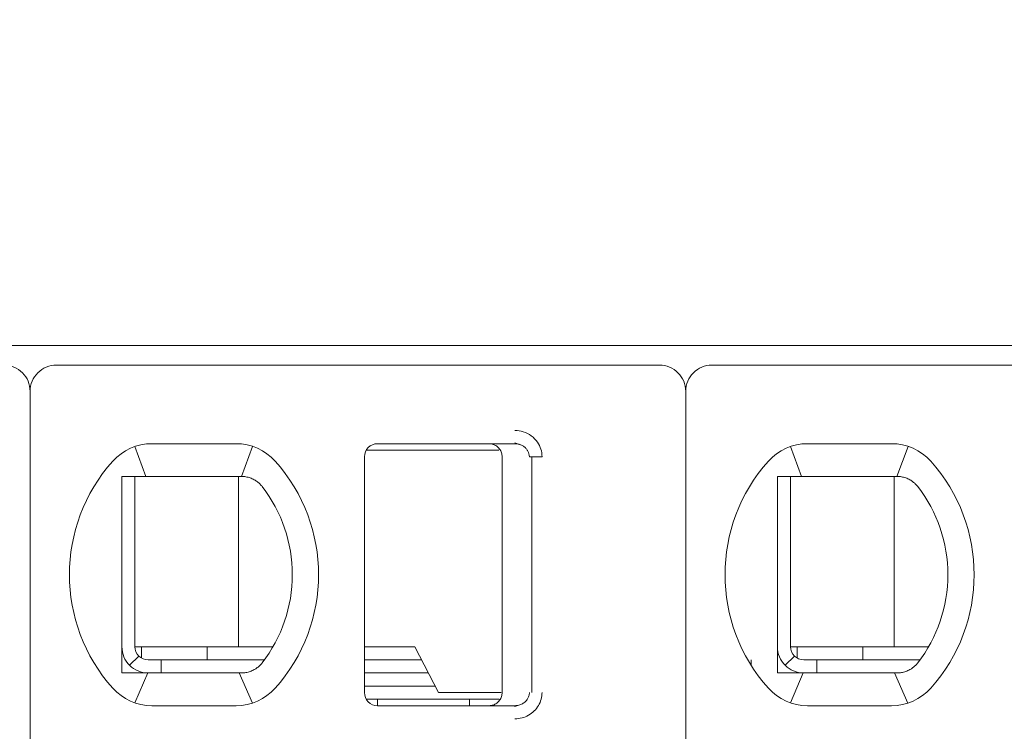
# Model space of a CAD drawing. Header units: millimetres. Extents: x -1114 to 1396, y -630 to 631.
# Tile 655 of 656: x 455.99 to 463.5, y 148.27 to 153.7. Entities that reach past the tile are written whole.
import ezdxf

# ---------------------------------------------------------------- set-up
doc = ezdxf.new("R2010")
doc.units = ezdxf.units.MM
doc.header["$MEASUREMENT"] = 0

msp = doc.modelspace()

# ---------------------------------------------------------------- linework, layer by layer
at = {"lineweight": 18}
for points, knots in [([(1038.9843, -629.7647), (1038.9843, -629.7647), (-1111.4882, -629.7647), (-1111.4882, -629.7647), (-1111.4882, -629.7647), (-1111.4882, -629.7647), (-1111.4882, 630.7883), (-1111.4882, 630.7883), (-1111.4882, 630.7883), (-1111.4882, 630.7883), (1038.9843, 630.7883), (1038.9843, 630.7883)], [0, 0, 0, 0, 0.333333, 0.333333, 0.333333, 0.333333, 0.666667, 0.666667, 0.666667, 0.666667, 1, 1, 1, 1]), ([(456.0729, 150.8657), (456.0729, 150.9187), (456.0518, 150.9696), (456.0143, 151.0071), (456.0143, 151.0071), (455.9768, 151.0446), (455.9259, 151.0657), (455.8729, 151.0657)], [0, 0, 0, 0, 0.5, 0.5, 0.5, 0.5, 1, 1, 1, 1]), ([(456.2729, 151.0657), (456.2198, 151.0657), (456.1689, 151.0446), (456.1314, 151.0071), (456.1314, 151.0071), (456.0939, 150.9696), (456.0729, 150.9187), (456.0729, 150.8657)], [0, 0, 0, 0, 0.5, 0.5, 0.5, 0.5, 1, 1, 1, 1]), ([(461.0729, 150.8657), (461.0729, 150.9187), (461.0518, 150.9696), (461.0143, 151.0071), (461.0143, 151.0071), (460.9768, 151.0446), (460.9259, 151.0657), (460.8729, 151.0657)], [0, 0, 0, 0, 0.5, 0.5, 0.5, 0.5, 1, 1, 1, 1]), ([(461.2729, 151.0657), (461.2198, 151.0657), (461.1689, 151.0446), (461.1314, 151.0071), (461.1314, 151.0071), (461.0939, 150.9696), (461.0729, 150.9187), (461.0729, 150.8657)], [0, 0, 0, 0, 0.5, 0.5, 0.5, 0.5, 1, 1, 1, 1]), ([(459.7703, 150.5657), (459.7923, 150.5658), (459.8135, 150.5626), (459.8346, 150.5558), (459.8346, 150.5558), (459.8557, 150.549), (459.8767, 150.5387), (459.8953, 150.5251), (459.8953, 150.5251), (459.9138, 150.5115), (459.9299, 150.4945), (459.9421, 150.4773), (459.9421, 150.4773), (459.9543, 150.4601), (459.9626, 150.4426), (459.9683, 150.424), (459.9683, 150.424), (459.9741, 150.4055), (459.9772, 150.386), (459.9773, 150.3657)], [0, 0, 0, 0, 0.2, 0.2, 0.2, 0.2, 0.4, 0.4, 0.4, 0.4, 0.6, 0.6, 0.6, 0.6, 0.8, 0.8, 0.8, 0.8, 1, 1, 1, 1]), ([(458.7229, 150.4657), (458.6963, 150.4657), (458.6709, 150.4551), (458.6521, 150.4364), (458.6521, 150.4364), (458.6334, 150.4176), (458.6229, 150.3922), (458.6229, 150.3657)], [0, 0, 0, 0, 0.5, 0.5, 0.5, 0.5, 1, 1, 1, 1]), ([(458.7229, 150.4657), (458.6963, 150.4657), (458.6709, 150.4551), (458.6521, 150.4364), (458.6521, 150.4364), (458.6334, 150.4176), (458.6229, 150.3922), (458.6229, 150.3657)], [0, 0, 0, 0, 0.5, 0.5, 0.5, 0.5, 1, 1, 1, 1]), ([(459.6729, 150.3657), (459.6729, 150.3761), (459.6712, 150.3865), (459.668, 150.3965), (459.668, 150.3965), (459.6648, 150.4064), (459.66, 150.4159), (459.6538, 150.4243), (459.6538, 150.4243), (459.6477, 150.4328), (459.6403, 150.4403), (459.6318, 150.4464), (459.6318, 150.4464), (459.6234, 150.4526), (459.6139, 150.4574), (459.604, 150.4607), (459.604, 150.4607), (459.594, 150.464), (459.5834, 150.4657), (459.5729, 150.4657)], [0, 0, 0, 0, 0.2, 0.2, 0.2, 0.2, 0.4, 0.4, 0.4, 0.4, 0.6, 0.6, 0.6, 0.6, 0.8, 0.8, 0.8, 0.8, 1, 1, 1, 1]), ([(459.7703, 150.4657), (459.779, 150.4657), (459.7878, 150.4647), (459.7963, 150.4628), (459.7963, 150.4628), (459.8046, 150.461), (459.8128, 150.4583), (459.8205, 150.4547), (459.8205, 150.4547), (459.8281, 150.4512), (459.8353, 150.4469), (459.8418, 150.4419), (459.8418, 150.4419), (459.848, 150.4371), (459.8536, 150.4317), (459.8586, 150.4258), (459.8586, 150.4258), (459.8631, 150.4203), (459.867, 150.4144), (459.8703, 150.4082), (459.8703, 150.4082), (459.8735, 150.402), (459.876, 150.3954), (459.8778, 150.3886), (459.8778, 150.3886), (459.8798, 150.3811), (459.8808, 150.3734), (459.8808, 150.3657)], [0, 0, 0, 0, 0.142857, 0.142857, 0.142857, 0.142857, 0.285714, 0.285714, 0.285714, 0.285714, 0.428571, 0.428571, 0.428571, 0.428571, 0.571429, 0.571429, 0.571429, 0.571429, 0.714286, 0.714286, 0.714286, 0.714286, 0.857143, 0.857143, 0.857143, 0.857143, 1, 1, 1, 1]), ([(456.8343, 150.2157), (456.8276, 150.2157), (456.8208, 150.2157), (456.8139, 150.2157), (456.8139, 150.2157), (456.8071, 150.2157), (456.8003, 150.2157), (456.7935, 150.2157), (456.7935, 150.2157), (456.7866, 150.2157), (456.7797, 150.2157), (456.7729, 150.2157)], [0, 0, 0, 0, 0.333333, 0.333333, 0.333333, 0.333333, 0.666667, 0.666667, 0.666667, 0.666667, 1, 1, 1, 1]), ([(456.7729, 150.2157), (456.7729, 150.1647), (456.7729, 150.1122), (456.7729, 150.0573), (456.7729, 150.0573), (456.7729, 150.0298), (456.7729, 150.0017), (456.7729, 149.9728), (456.7729, 149.9728), (456.7729, 149.9583), (456.7729, 149.9437), (456.7729, 149.9287), (456.7729, 149.9287), (456.7729, 149.9138), (456.7729, 149.8986), (456.7729, 149.8833), (456.7729, 149.8833), (456.7729, 149.8525), (456.7729, 149.8209), (456.7729, 149.7882), (456.7729, 149.7882), (456.7729, 149.7555), (456.7729, 149.7217), (456.7729, 149.6864), (456.7729, 149.6864), (456.7729, 149.6687), (456.7729, 149.6507), (456.7729, 149.6326), (456.7729, 149.6326), (456.7729, 149.6145), (456.7729, 149.5963), (456.7729, 149.5778), (456.7729, 149.5778), (456.7729, 149.5592), (456.7729, 149.5405), (456.7729, 149.5216), (456.7729, 149.5216), (456.7729, 149.5026), (456.7729, 149.4833), (456.7729, 149.4643), (456.7729, 149.4643), (456.7729, 149.4263), (456.7729, 149.3887), (456.7729, 149.3517), (456.7729, 149.3517), (456.7729, 149.3424), (456.7729, 149.3332), (456.7729, 149.3239), (456.7729, 149.3239), (456.7729, 149.3147), (456.7729, 149.3055), (456.7729, 149.2964), (456.7729, 149.2964), (456.7729, 149.2782), (456.7729, 149.2604), (456.7729, 149.2429), (456.7729, 149.2429), (456.7729, 149.208), (456.7729, 149.1743), (456.7729, 149.1417), (456.7729, 149.1417), (456.7729, 149.1253), (456.7729, 149.1093), (456.7729, 149.0934), (456.7729, 149.0934), (456.7729, 149.0775), (456.7729, 149.0619), (456.7729, 149.0466), (456.7729, 149.0466), (456.7729, 149.0159), (456.7729, 148.9863), (456.7729, 148.9575), (456.7729, 148.9575), (456.7729, 148.9288), (456.7729, 148.9008), (456.7729, 148.8735), (456.7729, 148.8735), (456.7729, 148.8188), (456.7729, 148.7665), (456.7729, 148.7157)], [0, 0, 0, 0, 0.05, 0.05, 0.05, 0.05, 0.1, 0.1, 0.1, 0.1, 0.15, 0.15, 0.15, 0.15, 0.2, 0.2, 0.2, 0.2, 0.25, 0.25, 0.25, 0.25, 0.3, 0.3, 0.3, 0.3, 0.35, 0.35, 0.35, 0.35, 0.4, 0.4, 0.4, 0.4, 0.45, 0.45, 0.45, 0.45, 0.5, 0.5, 0.5, 0.5, 0.55, 0.55, 0.55, 0.55, 0.6, 0.6, 0.6, 0.6, 0.65, 0.65, 0.65, 0.65, 0.7, 0.7, 0.7, 0.7, 0.75, 0.75, 0.75, 0.75, 0.8, 0.8, 0.8, 0.8, 0.85, 0.85, 0.85, 0.85, 0.9, 0.9, 0.9, 0.9, 0.95, 0.95, 0.95, 0.95, 1, 1, 1, 1]), ([(457.002, 150.2157), (456.9969, 150.2157), (456.9917, 150.2157), (456.9864, 150.2157), (456.9864, 150.2157), (456.9811, 150.2157), (456.9758, 150.2157), (456.9704, 150.2157), (456.9704, 150.2157), (456.965, 150.2157), (456.9595, 150.2157), (456.9539, 150.2157), (456.9539, 150.2157), (456.9482, 150.2157), (456.9424, 150.2157), (456.9365, 150.2157), (456.9365, 150.2157), (456.9305, 150.2157), (456.9243, 150.2157), (456.9181, 150.2157), (456.9181, 150.2157), (456.9118, 150.2157), (456.9054, 150.2157), (456.8988, 150.2157), (456.8988, 150.2157), (456.8922, 150.2157), (456.8854, 150.2157), (456.8785, 150.2157), (456.8785, 150.2157), (456.8715, 150.2157), (456.8644, 150.2157), (456.857, 150.2157), (456.857, 150.2157), (456.8497, 150.2157), (456.8421, 150.2157), (456.8343, 150.2157)], [0, 0, 0, 0, 0.111111, 0.111111, 0.111111, 0.111111, 0.222222, 0.222222, 0.222222, 0.222222, 0.333333, 0.333333, 0.333333, 0.333333, 0.444444, 0.444444, 0.444444, 0.444444, 0.555556, 0.555556, 0.555556, 0.555556, 0.666667, 0.666667, 0.666667, 0.666667, 0.777778, 0.777778, 0.777778, 0.777778, 0.888889, 0.888889, 0.888889, 0.888889, 1, 1, 1, 1]), ([(457.6437, 150.2157), (457.6481, 150.2157), (457.6527, 150.2157), (457.6573, 150.2157), (457.6573, 150.2157), (457.6618, 150.2157), (457.6665, 150.2157), (457.6712, 150.2157), (457.6712, 150.2157), (457.6759, 150.2157), (457.6805, 150.2157), (457.6852, 150.2157)], [0, 0, 0, 0, 0.333333, 0.333333, 0.333333, 0.333333, 0.666667, 0.666667, 0.666667, 0.666667, 1, 1, 1, 1]), ([(457.6852, 150.2157), (457.6965, 150.2157), (457.7077, 150.2147), (457.7188, 150.2128), (457.7188, 150.2128), (457.7299, 150.2109), (457.7409, 150.2081), (457.7516, 150.2043), (457.7516, 150.2043), (457.7623, 150.2006), (457.7728, 150.1958), (457.7829, 150.1902)], [0, 0, 0, 0, 0.333333, 0.333333, 0.333333, 0.333333, 0.666667, 0.666667, 0.666667, 0.666667, 1, 1, 1, 1]), ([(461.8343, 150.2157), (461.8276, 150.2157), (461.8208, 150.2157), (461.8139, 150.2157), (461.8139, 150.2157), (461.8071, 150.2157), (461.8003, 150.2157), (461.7935, 150.2157), (461.7935, 150.2157), (461.7866, 150.2157), (461.7797, 150.2157), (461.7729, 150.2157)], [0, 0, 0, 0, 0.333333, 0.333333, 0.333333, 0.333333, 0.666667, 0.666667, 0.666667, 0.666667, 1, 1, 1, 1]), ([(461.7729, 150.2157), (461.7729, 150.1647), (461.7729, 150.1122), (461.7729, 150.0573), (461.7729, 150.0573), (461.7729, 150.0298), (461.7729, 150.0017), (461.7729, 149.9728), (461.7729, 149.9728), (461.7729, 149.9583), (461.7729, 149.9437), (461.7729, 149.9287), (461.7729, 149.9287), (461.7729, 149.9138), (461.7729, 149.8986), (461.7729, 149.8833), (461.7729, 149.8833), (461.7729, 149.8525), (461.7729, 149.8209), (461.7729, 149.7882), (461.7729, 149.7882), (461.7729, 149.7555), (461.7729, 149.7217), (461.7729, 149.6864), (461.7729, 149.6864), (461.7729, 149.6687), (461.7729, 149.6507), (461.7729, 149.6326), (461.7729, 149.6326), (461.7729, 149.6145), (461.7729, 149.5963), (461.7729, 149.5778), (461.7729, 149.5778), (461.7729, 149.5592), (461.7729, 149.5405), (461.7729, 149.5216), (461.7729, 149.5216), (461.7729, 149.5026), (461.7729, 149.4833), (461.7729, 149.4643), (461.7729, 149.4643), (461.7729, 149.4263), (461.7729, 149.3887), (461.7729, 149.3517), (461.7729, 149.3517), (461.7729, 149.3424), (461.7729, 149.3332), (461.7729, 149.3239), (461.7729, 149.3239), (461.7729, 149.3147), (461.7729, 149.3055), (461.7729, 149.2964), (461.7729, 149.2964), (461.7729, 149.2782), (461.7729, 149.2604), (461.7729, 149.2429), (461.7729, 149.2429), (461.7729, 149.208), (461.7729, 149.1743), (461.7729, 149.1417), (461.7729, 149.1417), (461.7729, 149.1253), (461.7729, 149.1093), (461.7729, 149.0934), (461.7729, 149.0934), (461.7729, 149.0775), (461.7729, 149.0619), (461.7729, 149.0466), (461.7729, 149.0466), (461.7729, 149.0159), (461.7729, 148.9863), (461.7729, 148.9575), (461.7729, 148.9575), (461.7729, 148.9288), (461.7729, 148.9008), (461.7729, 148.8735), (461.7729, 148.8735), (461.7729, 148.8188), (461.7729, 148.7665), (461.7729, 148.7157)], [0, 0, 0, 0, 0.05, 0.05, 0.05, 0.05, 0.1, 0.1, 0.1, 0.1, 0.15, 0.15, 0.15, 0.15, 0.2, 0.2, 0.2, 0.2, 0.25, 0.25, 0.25, 0.25, 0.3, 0.3, 0.3, 0.3, 0.35, 0.35, 0.35, 0.35, 0.4, 0.4, 0.4, 0.4, 0.45, 0.45, 0.45, 0.45, 0.5, 0.5, 0.5, 0.5, 0.55, 0.55, 0.55, 0.55, 0.6, 0.6, 0.6, 0.6, 0.65, 0.65, 0.65, 0.65, 0.7, 0.7, 0.7, 0.7, 0.75, 0.75, 0.75, 0.75, 0.8, 0.8, 0.8, 0.8, 0.85, 0.85, 0.85, 0.85, 0.9, 0.9, 0.9, 0.9, 0.95, 0.95, 0.95, 0.95, 1, 1, 1, 1]), ([(462.002, 150.2157), (461.9969, 150.2157), (461.9917, 150.2157), (461.9864, 150.2157), (461.9864, 150.2157), (461.9811, 150.2157), (461.9758, 150.2157), (461.9704, 150.2157), (461.9704, 150.2157), (461.965, 150.2157), (461.9595, 150.2157), (461.9539, 150.2157), (461.9539, 150.2157), (461.9482, 150.2157), (461.9424, 150.2157), (461.9365, 150.2157), (461.9365, 150.2157), (461.9305, 150.2157), (461.9243, 150.2157), (461.9181, 150.2157), (461.9181, 150.2157), (461.9118, 150.2157), (461.9054, 150.2157), (461.8988, 150.2157), (461.8988, 150.2157), (461.8922, 150.2157), (461.8854, 150.2157), (461.8785, 150.2157), (461.8785, 150.2157), (461.8715, 150.2157), (461.8644, 150.2157), (461.857, 150.2157), (461.857, 150.2157), (461.8497, 150.2157), (461.8421, 150.2157), (461.8343, 150.2157)], [0, 0, 0, 0, 0.111111, 0.111111, 0.111111, 0.111111, 0.222222, 0.222222, 0.222222, 0.222222, 0.333333, 0.333333, 0.333333, 0.333333, 0.444444, 0.444444, 0.444444, 0.444444, 0.555556, 0.555556, 0.555556, 0.555556, 0.666667, 0.666667, 0.666667, 0.666667, 0.777778, 0.777778, 0.777778, 0.777778, 0.888889, 0.888889, 0.888889, 0.888889, 1, 1, 1, 1]), ([(462.6437, 150.2157), (462.6481, 150.2157), (462.6527, 150.2157), (462.6573, 150.2157), (462.6573, 150.2157), (462.6618, 150.2157), (462.6665, 150.2157), (462.6712, 150.2157), (462.6712, 150.2157), (462.6759, 150.2157), (462.6805, 150.2157), (462.6852, 150.2157)], [0, 0, 0, 0, 0.333333, 0.333333, 0.333333, 0.333333, 0.666667, 0.666667, 0.666667, 0.666667, 1, 1, 1, 1]), ([(462.6852, 150.2157), (462.6965, 150.2157), (462.7077, 150.2147), (462.7188, 150.2128), (462.7188, 150.2128), (462.7299, 150.2109), (462.7409, 150.2081), (462.7516, 150.2043), (462.7516, 150.2043), (462.7623, 150.2006), (462.7728, 150.1958), (462.7829, 150.1902)], [0, 0, 0, 0, 0.333333, 0.333333, 0.333333, 0.333333, 0.666667, 0.666667, 0.666667, 0.666667, 1, 1, 1, 1]), ([(457.7829, 150.1902), (457.7912, 150.1856), (457.799, 150.1804), (457.8063, 150.1749), (457.8063, 150.1749), (457.8136, 150.1693), (457.8204, 150.1633), (457.8266, 150.1571), (457.8266, 150.1571), (457.8329, 150.1509), (457.8385, 150.1445), (457.8436, 150.1379)], [0, 0, 0, 0, 0.333333, 0.333333, 0.333333, 0.333333, 0.666667, 0.666667, 0.666667, 0.666667, 1, 1, 1, 1]), ([(462.7829, 150.1902), (462.7912, 150.1856), (462.799, 150.1804), (462.8063, 150.1749), (462.8063, 150.1749), (462.8136, 150.1693), (462.8204, 150.1633), (462.8266, 150.1571), (462.8266, 150.1571), (462.8329, 150.1509), (462.8385, 150.1445), (462.8436, 150.1379)], [0, 0, 0, 0, 0.333333, 0.333333, 0.333333, 0.333333, 0.666667, 0.666667, 0.666667, 0.666667, 1, 1, 1, 1]), ([(456.7729, 148.9157), (456.7729, 148.8626), (456.7939, 148.8117), (456.8314, 148.7742), (456.8314, 148.7742), (456.8689, 148.7367), (456.9198, 148.7157), (456.9729, 148.7157)], [0, 0, 0, 0, 0.5, 0.5, 0.5, 0.5, 1, 1, 1, 1]), ([(456.8729, 148.9157), (456.8729, 148.8891), (456.8834, 148.8637), (456.9021, 148.8449), (456.9021, 148.8449), (456.9209, 148.8262), (456.9463, 148.8157), (456.9729, 148.8157)], [0, 0, 0, 0, 0.5, 0.5, 0.5, 0.5, 1, 1, 1, 1]), ([(461.7729, 148.9157), (461.7729, 148.8626), (461.7939, 148.8117), (461.8314, 148.7742), (461.8314, 148.7742), (461.8689, 148.7367), (461.9198, 148.7157), (461.9729, 148.7157)], [0, 0, 0, 0, 0.5, 0.5, 0.5, 0.5, 1, 1, 1, 1]), ([(461.8729, 148.9157), (461.8729, 148.8891), (461.8834, 148.8637), (461.9021, 148.8449), (461.9021, 148.8449), (461.9209, 148.8262), (461.9463, 148.8157), (461.9729, 148.8157)], [0, 0, 0, 0, 0.5, 0.5, 0.5, 0.5, 1, 1, 1, 1]), ([(457.8436, 148.7934), (457.8382, 148.7865), (457.8324, 148.7799), (457.8261, 148.7737), (457.8261, 148.7737), (457.8198, 148.7674), (457.813, 148.7615), (457.8058, 148.7561), (457.8058, 148.7561), (457.7986, 148.7506), (457.791, 148.7456), (457.7829, 148.7411)], [0, 0, 0, 0, 0.333333, 0.333333, 0.333333, 0.333333, 0.666667, 0.666667, 0.666667, 0.666667, 1, 1, 1, 1]), ([(462.8436, 148.7934), (462.8382, 148.7865), (462.8324, 148.7799), (462.8261, 148.7737), (462.8261, 148.7737), (462.8198, 148.7674), (462.813, 148.7615), (462.8058, 148.7561), (462.8058, 148.7561), (462.7986, 148.7506), (462.791, 148.7456), (462.7829, 148.7411)], [0, 0, 0, 0, 0.333333, 0.333333, 0.333333, 0.333333, 0.666667, 0.666667, 0.666667, 0.666667, 1, 1, 1, 1]), ([(456.7729, 148.7157), (456.7797, 148.7157), (456.7866, 148.7157), (456.7935, 148.7157), (456.7935, 148.7157), (456.8003, 148.7157), (456.8071, 148.7157), (456.8139, 148.7157), (456.8139, 148.7157), (456.8208, 148.7157), (456.8276, 148.7157), (456.8343, 148.7157)], [0, 0, 0, 0, 0.333333, 0.333333, 0.333333, 0.333333, 0.666667, 0.666667, 0.666667, 0.666667, 1, 1, 1, 1]), ([(456.8343, 148.7157), (456.8421, 148.7157), (456.8497, 148.7157), (456.857, 148.7157), (456.857, 148.7157), (456.8644, 148.7157), (456.8715, 148.7157), (456.8785, 148.7157), (456.8785, 148.7157), (456.8854, 148.7157), (456.8922, 148.7157), (456.8988, 148.7157), (456.8988, 148.7157), (456.9054, 148.7157), (456.9118, 148.7157), (456.9181, 148.7157), (456.9181, 148.7157), (456.9243, 148.7157), (456.9305, 148.7157), (456.9364, 148.7157), (456.9364, 148.7157), (456.9424, 148.7157), (456.9482, 148.7157), (456.9539, 148.7157), (456.9539, 148.7157), (456.9595, 148.7157), (456.965, 148.7157), (456.9704, 148.7157), (456.9704, 148.7157), (456.9758, 148.7157), (456.9811, 148.7157), (456.9864, 148.7157), (456.9864, 148.7157), (456.9917, 148.7157), (456.9969, 148.7157), (457.002, 148.7157)], [0, 0, 0, 0, 0.111111, 0.111111, 0.111111, 0.111111, 0.222222, 0.222222, 0.222222, 0.222222, 0.333333, 0.333333, 0.333333, 0.333333, 0.444444, 0.444444, 0.444444, 0.444444, 0.555556, 0.555556, 0.555556, 0.555556, 0.666667, 0.666667, 0.666667, 0.666667, 0.777778, 0.777778, 0.777778, 0.777778, 0.888889, 0.888889, 0.888889, 0.888889, 1, 1, 1, 1]), ([(457.6852, 148.7157), (457.6805, 148.7157), (457.6758, 148.7157), (457.6712, 148.7157), (457.6712, 148.7157), (457.6665, 148.7157), (457.6618, 148.7157), (457.6572, 148.7157), (457.6572, 148.7157), (457.6526, 148.7157), (457.6481, 148.7157), (457.6437, 148.7157)], [0, 0, 0, 0, 0.333333, 0.333333, 0.333333, 0.333333, 0.666667, 0.666667, 0.666667, 0.666667, 1, 1, 1, 1]), ([(457.7829, 148.7411), (457.7728, 148.7355), (457.7623, 148.7307), (457.7516, 148.727), (457.7516, 148.727), (457.7408, 148.7232), (457.7299, 148.7204), (457.7188, 148.7185), (457.7188, 148.7185), (457.7077, 148.7166), (457.6965, 148.7157), (457.6852, 148.7157)], [0, 0, 0, 0, 0.333333, 0.333333, 0.333333, 0.333333, 0.666667, 0.666667, 0.666667, 0.666667, 1, 1, 1, 1]), ([(461.7729, 148.7157), (461.7797, 148.7157), (461.7866, 148.7157), (461.7935, 148.7157), (461.7935, 148.7157), (461.8003, 148.7157), (461.8071, 148.7157), (461.8139, 148.7157), (461.8139, 148.7157), (461.8208, 148.7157), (461.8276, 148.7157), (461.8343, 148.7157)], [0, 0, 0, 0, 0.333333, 0.333333, 0.333333, 0.333333, 0.666667, 0.666667, 0.666667, 0.666667, 1, 1, 1, 1]), ([(461.8343, 148.7157), (461.8421, 148.7157), (461.8497, 148.7157), (461.857, 148.7157), (461.857, 148.7157), (461.8644, 148.7157), (461.8715, 148.7157), (461.8785, 148.7157), (461.8785, 148.7157), (461.8854, 148.7157), (461.8922, 148.7157), (461.8988, 148.7157), (461.8988, 148.7157), (461.9054, 148.7157), (461.9118, 148.7157), (461.9181, 148.7157), (461.9181, 148.7157), (461.9243, 148.7157), (461.9305, 148.7157), (461.9364, 148.7157), (461.9364, 148.7157), (461.9424, 148.7157), (461.9482, 148.7157), (461.9539, 148.7157), (461.9539, 148.7157), (461.9595, 148.7157), (461.965, 148.7157), (461.9704, 148.7157), (461.9704, 148.7157), (461.9758, 148.7157), (461.9811, 148.7157), (461.9864, 148.7157), (461.9864, 148.7157), (461.9917, 148.7157), (461.9969, 148.7157), (462.002, 148.7157)], [0, 0, 0, 0, 0.111111, 0.111111, 0.111111, 0.111111, 0.222222, 0.222222, 0.222222, 0.222222, 0.333333, 0.333333, 0.333333, 0.333333, 0.444444, 0.444444, 0.444444, 0.444444, 0.555556, 0.555556, 0.555556, 0.555556, 0.666667, 0.666667, 0.666667, 0.666667, 0.777778, 0.777778, 0.777778, 0.777778, 0.888889, 0.888889, 0.888889, 0.888889, 1, 1, 1, 1]), ([(462.6852, 148.7157), (462.6805, 148.7157), (462.6758, 148.7157), (462.6712, 148.7157), (462.6712, 148.7157), (462.6665, 148.7157), (462.6618, 148.7157), (462.6572, 148.7157), (462.6572, 148.7157), (462.6526, 148.7157), (462.6481, 148.7157), (462.6437, 148.7157)], [0, 0, 0, 0, 0.333333, 0.333333, 0.333333, 0.333333, 0.666667, 0.666667, 0.666667, 0.666667, 1, 1, 1, 1]), ([(462.7829, 148.7411), (462.7728, 148.7355), (462.7623, 148.7307), (462.7516, 148.727), (462.7516, 148.727), (462.7408, 148.7232), (462.7299, 148.7204), (462.7188, 148.7185), (462.7188, 148.7185), (462.7077, 148.7166), (462.6965, 148.7157), (462.6852, 148.7157)], [0, 0, 0, 0, 0.333333, 0.333333, 0.333333, 0.333333, 0.666667, 0.666667, 0.666667, 0.666667, 1, 1, 1, 1]), ([(458.6229, 148.5657), (458.6229, 148.5391), (458.6334, 148.5137), (458.6521, 148.4949), (458.6521, 148.4949), (458.6709, 148.4762), (458.6963, 148.4657), (458.7229, 148.4657)], [0, 0, 0, 0, 0.5, 0.5, 0.5, 0.5, 1, 1, 1, 1]), ([(458.6229, 148.5657), (458.6229, 148.5391), (458.6334, 148.5137), (458.6521, 148.4949), (458.6521, 148.4949), (458.6709, 148.4762), (458.6963, 148.4657), (458.7229, 148.4657)], [0, 0, 0, 0, 0.5, 0.5, 0.5, 0.5, 1, 1, 1, 1]), ([(459.6729, 148.5657), (459.6729, 148.5552), (459.6712, 148.5448), (459.668, 148.5348), (459.668, 148.5348), (459.6648, 148.5249), (459.66, 148.5154), (459.6538, 148.507), (459.6538, 148.507), (459.6477, 148.4985), (459.6403, 148.491), (459.6318, 148.4849), (459.6318, 148.4849), (459.6234, 148.4787), (459.6139, 148.4739), (459.604, 148.4706), (459.604, 148.4706), (459.594, 148.4673), (459.5834, 148.4657), (459.5729, 148.4657)], [0, 0, 0, 0, 0.2, 0.2, 0.2, 0.2, 0.4, 0.4, 0.4, 0.4, 0.6, 0.6, 0.6, 0.6, 0.8, 0.8, 0.8, 0.8, 1, 1, 1, 1]), ([(459.8808, 148.5657), (459.8808, 148.5572), (459.8795, 148.5487), (459.8772, 148.5405), (459.8772, 148.5405), (459.8748, 148.5323), (459.8714, 148.5244), (459.8669, 148.5171), (459.8669, 148.5171), (459.8623, 148.5097), (459.8567, 148.5028), (459.8502, 148.4967), (459.8502, 148.4967), (459.8436, 148.4904), (459.8362, 148.4849), (459.8281, 148.4805), (459.8281, 148.4805), (459.8196, 148.4757), (459.8103, 148.472), (459.8008, 148.4695), (459.8008, 148.4695), (459.7908, 148.467), (459.7805, 148.4657), (459.7703, 148.4657)], [0, 0, 0, 0, 0.166667, 0.166667, 0.166667, 0.166667, 0.333333, 0.333333, 0.333333, 0.333333, 0.5, 0.5, 0.5, 0.5, 0.666667, 0.666667, 0.666667, 0.666667, 0.833333, 0.833333, 0.833333, 0.833333, 1, 1, 1, 1]), ([(459.9773, 148.5657), (459.9773, 148.5483), (459.9751, 148.5315), (459.9706, 148.5149), (459.9706, 148.5149), (459.966, 148.4984), (459.9592, 148.4821), (459.9504, 148.467), (459.9504, 148.467), (459.9416, 148.4518), (459.9308, 148.438), (459.9179, 148.4254), (459.9179, 148.4254), (459.9051, 148.4129), (459.8902, 148.4018), (459.8745, 148.3928), (459.8745, 148.3928), (459.8588, 148.3839), (459.8423, 148.3773), (459.825, 148.3727), (459.825, 148.3727), (459.8076, 148.3682), (459.7894, 148.3658), (459.7703, 148.3657)], [0, 0, 0, 0, 0.166667, 0.166667, 0.166667, 0.166667, 0.333333, 0.333333, 0.333333, 0.333333, 0.5, 0.5, 0.5, 0.5, 0.666667, 0.666667, 0.666667, 0.666667, 0.833333, 0.833333, 0.833333, 0.833333, 1, 1, 1, 1])]:
    msp.add_open_spline(points, degree=3, knots=knots, dxfattribs=at)
for points in [[(431.2229, 151.2157), (431.2229, 151.2157), (470.9229, 151.2157), (470.9229, 151.2157)], [(460.8729, 151.0657), (460.8729, 151.0657), (456.2729, 151.0657), (456.2729, 151.0657)], [(465.8729, 151.0657), (465.8729, 151.0657), (461.2729, 151.0657), (461.2729, 151.0657)], [(456.0729, 150.8657), (456.0729, 150.8657), (456.0729, 140.4457), (456.0729, 140.4457)], [(456.0729, 150.8657), (456.0729, 150.8657), (456.0729, 140.4457), (456.0729, 140.4457)], [(461.0729, 150.8657), (461.0729, 150.8657), (461.0729, 140.4457), (461.0729, 140.4457)], [(461.0729, 150.8657), (461.0729, 150.8657), (461.0729, 140.4457), (461.0729, 140.4457)], [(457.002, 150.4657), (456.8882, 150.4657), (456.7798, 150.4172), (456.7039, 150.3323)], [(457.002, 150.4657), (456.8882, 150.4657), (456.7798, 150.4172), (456.7039, 150.3323)], [(456.8713, 150.4437), (456.8713, 150.4437), (456.9558, 150.2157), (456.9558, 150.2157)], [(457.002, 150.4657), (457.002, 150.4657), (457.6437, 150.4657), (457.6437, 150.4657)], [(457.002, 150.4657), (457.002, 150.4657), (457.6437, 150.4657), (457.6437, 150.4657)], [(457.9418, 150.3323), (457.8659, 150.4172), (457.7575, 150.4657), (457.6437, 150.4657)], [(457.9418, 150.3323), (457.8659, 150.4172), (457.7575, 150.4657), (457.6437, 150.4657)], [(457.7701, 150.4452), (457.7701, 150.4452), (457.6845, 150.2157), (457.6845, 150.2157)], [(458.7229, 150.4657), (458.7229, 150.4657), (459.7703, 150.4657), (459.7703, 150.4657)], [(459.7703, 150.4657), (459.7703, 150.4657), (458.7229, 150.4657), (458.7229, 150.4657)], [(459.7703, 150.4657), (459.7703, 150.4657), (459.6716, 150.4657), (459.6716, 150.4657)], [(459.7692, 150.4726), (459.7692, 150.4726), (459.8129, 150.4578), (459.8129, 150.4578)], [(462.002, 150.4657), (461.8882, 150.4657), (461.7798, 150.4172), (461.7039, 150.3323)], [(462.002, 150.4657), (461.8882, 150.4657), (461.7798, 150.4172), (461.7039, 150.3323)], [(461.8713, 150.4437), (461.8713, 150.4437), (461.9558, 150.2157), (461.9558, 150.2157)], [(462.002, 150.4657), (462.002, 150.4657), (462.6437, 150.4657), (462.6437, 150.4657)], [(462.002, 150.4657), (462.002, 150.4657), (462.6437, 150.4657), (462.6437, 150.4657)], [(462.9418, 150.3323), (462.8659, 150.4172), (462.7575, 150.4657), (462.6437, 150.4657)], [(462.9418, 150.3323), (462.8659, 150.4172), (462.7575, 150.4657), (462.6437, 150.4657)], [(462.7701, 150.4452), (462.7701, 150.4452), (462.6845, 150.2157), (462.6845, 150.2157)], [(458.6229, 148.5657), (458.6229, 148.5657), (458.6229, 150.3657), (458.6229, 150.3657)], [(458.6229, 148.5657), (458.6229, 148.5657), (458.6229, 150.3657), (458.6229, 150.3657)], [(459.3037, 150.4157), (459.3037, 150.4157), (458.6362, 150.4157), (458.6362, 150.4157)], [(459.6476, 150.4157), (459.6476, 150.4157), (459.3037, 150.4157), (459.3037, 150.4157)], [(459.6729, 148.5657), (459.6729, 148.5657), (459.6729, 150.3657), (459.6729, 150.3657)], [(459.8808, 150.3657), (459.8808, 150.3657), (459.9773, 150.3657), (459.9773, 150.3657)], [(459.9006, 148.5657), (459.9006, 148.5657), (459.9006, 150.3657), (459.9006, 150.3657)], [(456.7039, 150.3323), (456.2625, 149.8388), (456.2625, 149.0925), (456.7039, 148.599)], [(456.7039, 150.3323), (456.2625, 149.8388), (456.2625, 149.0925), (456.7039, 148.599)], [(457.9418, 148.599), (458.3832, 149.0925), (458.3832, 149.8388), (457.9418, 150.3323)], [(457.9418, 148.599), (458.3832, 149.0925), (458.3832, 149.8388), (457.9418, 150.3323)], [(461.7039, 150.3323), (461.2625, 149.8388), (461.2625, 149.0925), (461.7039, 148.599)], [(461.7039, 150.3323), (461.2625, 149.8388), (461.2625, 149.0925), (461.7039, 148.599)], [(462.9418, 148.599), (463.3832, 149.0925), (463.3832, 149.8388), (462.9418, 150.3323)], [(462.9418, 148.599), (463.3832, 149.0925), (463.3832, 149.8388), (462.9418, 150.3323)], [(456.8729, 150.2156), (456.8729, 150.2156), (456.8729, 148.9157), (456.8729, 148.9157)], [(457.6437, 150.2157), (457.6437, 150.2157), (457.002, 150.2157), (457.002, 150.2157)], [(457.6619, 150.2156), (457.6619, 150.2156), (457.6619, 148.9157), (457.6619, 148.9157)], [(461.8729, 150.2156), (461.8729, 150.2156), (461.8729, 148.9157), (461.8729, 148.9157)], [(462.6437, 150.2157), (462.6437, 150.2157), (462.002, 150.2157), (462.002, 150.2157)], [(462.6619, 150.2156), (462.6619, 150.2156), (462.6619, 148.9157), (462.6619, 148.9157)], [(458.0729, 149.4657), (458.0729, 149.7089), (457.9922, 149.9453), (457.8436, 150.1379)], [(463.0729, 149.4657), (463.0729, 149.7089), (462.9922, 149.9453), (462.8436, 150.1379)], [(457.8436, 148.7934), (457.9922, 148.986), (458.0729, 149.2224), (458.0729, 149.4657)], [(462.8436, 148.7934), (462.9922, 148.986), (463.0729, 149.2224), (463.0729, 149.4657)], [(456.8729, 148.9157), (456.8729, 148.9157), (457.6324, 148.9157), (457.6324, 148.9157)], [(456.9229, 148.8291), (456.9229, 148.8291), (456.9229, 148.9157), (456.9229, 148.9157)], [(457.4229, 148.8157), (457.4229, 148.8157), (457.4229, 148.9157), (457.4229, 148.9157)], [(457.6324, 148.9157), (457.6324, 148.9157), (457.6832, 148.9157), (457.6832, 148.9157)], [(457.9255, 148.9157), (457.9255, 148.9157), (457.6832, 148.9157), (457.6832, 148.9157)], [(459.0072, 148.9157), (459.0072, 148.9157), (458.6229, 148.9157), (458.6229, 148.9157)], [(459.1877, 148.5657), (459.1877, 148.5657), (459.0072, 148.9157), (459.0072, 148.9157)], [(461.8729, 148.9157), (461.8729, 148.9157), (462.6324, 148.9157), (462.6324, 148.9157)], [(461.9229, 148.8291), (461.9229, 148.8291), (461.9229, 148.9157), (461.9229, 148.9157)], [(462.4229, 148.8157), (462.4229, 148.8157), (462.4229, 148.9157), (462.4229, 148.9157)], [(462.6324, 148.9157), (462.6324, 148.9157), (462.6832, 148.9157), (462.6832, 148.9157)], [(462.9255, 148.9157), (462.9255, 148.9157), (462.6832, 148.9157), (462.6832, 148.9157)], [(456.9021, 148.8449), (456.9021, 148.8449), (456.8314, 148.7742), (456.8314, 148.7742)], [(461.9021, 148.8449), (461.9021, 148.8449), (461.8314, 148.7742), (461.8314, 148.7742)], [(457.0729, 148.8157), (457.0729, 148.8157), (456.9729, 148.8157), (456.9729, 148.8157)], [(457.0729, 148.8157), (457.0729, 148.8157), (457.0729, 148.7157), (457.0729, 148.7157)], [(457.0729, 148.8157), (457.0729, 148.8157), (457.8603, 148.8157), (457.8603, 148.8157)], [(458.6229, 148.8157), (458.6229, 148.8157), (459.0588, 148.8157), (459.0588, 148.8157)], [(461.5729, 148.7728), (461.5729, 148.7728), (461.5729, 148.8157), (461.5729, 148.8157)], [(462.0729, 148.8157), (462.0729, 148.8157), (461.9729, 148.8157), (461.9729, 148.8157)], [(462.0729, 148.8157), (462.0729, 148.8157), (462.8603, 148.8157), (462.8603, 148.8157)], [(462.0729, 148.8157), (462.0729, 148.8157), (462.0729, 148.7157), (462.0729, 148.7157)], [(456.8723, 148.4873), (456.8723, 148.4873), (456.9697, 148.7156), (456.9697, 148.7156)], [(457.002, 148.7157), (457.002, 148.7157), (457.6437, 148.7157), (457.6437, 148.7157)], [(457.7679, 148.4854), (457.7679, 148.4854), (457.6667, 148.7157), (457.6667, 148.7157)], [(459.1103, 148.7157), (459.1103, 148.7157), (458.6229, 148.7157), (458.6229, 148.7157)], [(461.8723, 148.4873), (461.8723, 148.4873), (461.9697, 148.7156), (461.9697, 148.7156)], [(462.002, 148.7157), (462.002, 148.7157), (462.6437, 148.7157), (462.6437, 148.7157)], [(462.7679, 148.4854), (462.7679, 148.4854), (462.6667, 148.7157), (462.6667, 148.7157)], [(459.1619, 148.6157), (459.1619, 148.6157), (458.6229, 148.6157), (458.6229, 148.6157)], [(456.7039, 148.599), (456.7798, 148.5141), (456.8882, 148.4657), (457.002, 148.4657)], [(456.7039, 148.599), (456.7798, 148.5141), (456.8882, 148.4657), (457.002, 148.4657)], [(457.6437, 148.4657), (457.7575, 148.4657), (457.8659, 148.5141), (457.9418, 148.599)], [(457.6437, 148.4657), (457.7575, 148.4657), (457.8659, 148.5141), (457.9418, 148.599)], [(459.1877, 148.5657), (459.1877, 148.5657), (459.3037, 148.5657), (459.3037, 148.5657)], [(459.3037, 148.5657), (459.3037, 148.5657), (459.6663, 148.5657), (459.6663, 148.5657)], [(461.7039, 148.599), (461.7798, 148.5141), (461.8882, 148.4657), (462.002, 148.4657)], [(461.7039, 148.599), (461.7798, 148.5141), (461.8882, 148.4657), (462.002, 148.4657)], [(462.6437, 148.4657), (462.7575, 148.4657), (462.8659, 148.5141), (462.9418, 148.599)], [(462.6437, 148.4657), (462.7575, 148.4657), (462.8659, 148.5141), (462.9418, 148.599)], [(457.002, 148.4657), (457.002, 148.4657), (457.6437, 148.4657), (457.6437, 148.4657)], [(457.6437, 148.4657), (457.6437, 148.4657), (457.002, 148.4657), (457.002, 148.4657)], [(459.6494, 148.5157), (459.6494, 148.5157), (458.6363, 148.5157), (458.6363, 148.5157)], [(458.7229, 148.4657), (458.7229, 148.4657), (458.7229, 148.5157), (458.7229, 148.5157)], [(458.7229, 148.4657), (458.7229, 148.4657), (459.7703, 148.4657), (459.7703, 148.4657)], [(458.7229, 148.4657), (458.7229, 148.4657), (459.7703, 148.4657), (459.7703, 148.4657)], [(459.4229, 148.5157), (459.4229, 148.5157), (459.4229, 148.4657), (459.4229, 148.4657)], [(459.7925, 148.4677), (459.7925, 148.4677), (459.7692, 148.4587), (459.7692, 148.4587)], [(459.7703, 148.4588), (459.7703, 148.4588), (459.7703, 148.4657), (459.7703, 148.4657)], [(462.002, 148.4657), (462.002, 148.4657), (462.6437, 148.4657), (462.6437, 148.4657)], [(462.6437, 148.4657), (462.6437, 148.4657), (462.002, 148.4657), (462.002, 148.4657)]]:
    msp.add_open_spline(points, degree=3, dxfattribs=at)

doc.saveas('drawing.dxf')
